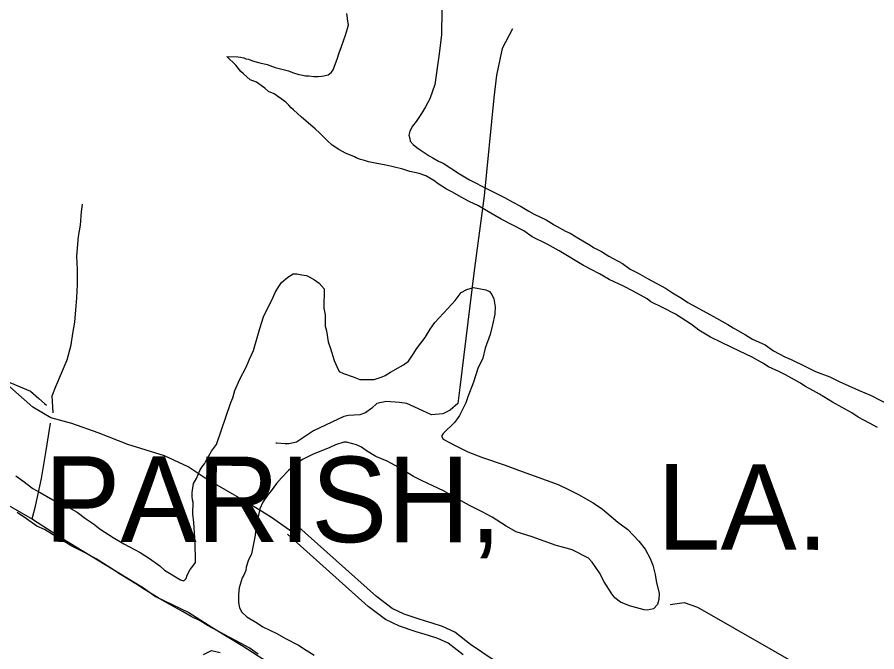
# Model space of a CAD drawing. Extents: x 3263578 to 3301413, y 764927 to 798602.
# Drawn here: x 3273446 to 3275456, y 781990 to 783474 of the extents above; entities that cross this region are included whole.
import ezdxf

# ---------------------------------------------------------------- set-up
doc = ezdxf.new("R2010")
doc.units = 0
for name, color, linetype in [('V-ROAD-CNTR', 7, 'Continuous'), ('V-SITE-VEGE', 7, 'Continuous'), ('V-TOPO-GNAM-IDEN', 7, 'Continuous'), ('V-TOPO-SHOR', 7, 'Continuous')]:
    doc.layers.add(name, color=color, linetype=linetype)

msp = doc.modelspace()

# ---------------------------------------------------------------- linework, layer by layer
at = {"layer": 'V-ROAD-CNTR'}
for points in [[(3273887.3, 782394.1), (3273845.6, 782422.1), (3273790.5, 782448.5), (3273704.1, 782475), (3273634.8, 782502), (3273573.5, 782523.4), (3273524.5, 782537.4), (3273481.9, 782562.3), (3273428.5, 782609.9), (3273383.6, 782656.6), (3273344.9, 782694.2), (3273323.2, 782713.3), (3273309.1, 782720.4), (3273280.1, 782723.2), (3273202.1, 782723.7), (3273111.2, 782721.1), (3273040.2, 782722.2), (3272981.6, 782727.4), (3272962.7, 782725.9), (3272948.4, 782716.1), (3272919.2, 782689.5), (3272871.3, 782638.4)], [(3274085.2, 782271.8), (3274082.6, 782274.4), (3274038.3, 782305.8), (3273979.7, 782341.5), (3273887.3, 782394.1)], [(3274635.9, 781918.3), (3274506, 782007.1), (3274469.3, 782035.4), (3274440.3, 782048.9), (3274416.2, 782056.4), (3274388.2, 782065), (3274350.9, 782077.7), (3274322.3, 782091), (3274285.7, 782118.9), (3274097.5, 782287.6)], [(3274488.4, 781982.9), (3274453.6, 782009.6), (3274429.4, 782020.9), (3274407.4, 782027.8), (3274379, 782036.5), (3274339.7, 782049.8), (3274306.7, 782065.2), (3274266.6, 782095.7), (3274077.5, 782265.2)]]:
    msp.add_lwpolyline(points, dxfattribs=at)
at = {"layer": 'V-SITE-VEGE'}
for points in [[(3274033.6, 783300.5), (3274024.8, 783308.4), (3274005, 783322.1), (3273990.7, 783327.8), (3273975.3, 783341.4), (3273968.7, 783347.1), (3273956.8, 783361.7), (3273936, 783382.1), (3273961.5, 783381.6), (3273968.2, 783380.4), (3273975.9, 783379.2), (3273980.3, 783376.9), (3273987, 783375.7), (3273995.8, 783372.2), (3274013.5, 783367.5), (3274030.1, 783363.9), (3274048.9, 783356.9), (3274061.1, 783353.4), (3274079.9, 783348.6), (3274089.8, 783345.1), (3274104.2, 783340.5), (3274109.7, 783339.3), (3274119.7, 783336.9), (3274127.5, 783336.8), (3274139.7, 783335.5), (3274149.7, 783335.3), (3274157.5, 783336.3), (3274163, 783337.3), (3274173.1, 783339.4), (3274176.4, 783341.5), (3274181, 783345.9), (3274184.4, 783351.4), (3274190.2, 783365.8), (3274193.7, 783375.7), (3274198.4, 783391.2), (3274204.1, 783405.5), (3274209.9, 783421), (3274213.5, 783432.1), (3274218.1, 783447.5), (3274220.5, 783456.4), (3274218.5, 783469.7), (3274218.5, 783472), (3274216.5, 783483.1)], [(3274438.8, 783490.7), (3274437.9, 783434), (3274435.3, 783407.4), (3274431.6, 783383), (3274422.7, 783316.5), (3274411.1, 783283.3), (3274400.8, 783264.6), (3274391.6, 783249.2), (3274379.1, 783230.5), (3274370, 783219.5), (3274364.3, 783207.4), (3274361.9, 783198.5), (3274364, 783190.7)], [(3275457.7, 782514.3), (3275438.9, 782524.6), (3275412.5, 782538.3), (3275398.2, 782548.5), (3275375.1, 782561.1), (3275353, 782573.7), (3275322.2, 782592), (3275307.9, 782600), (3275288.1, 782611.4), (3275278.2, 782618.3), (3275243, 782637.7), (3275227.5, 782645.7), (3275203.3, 782656.1), (3275190.1, 782665.2), (3275164.7, 782679), (3275135, 782692.8), (3275093.1, 782713.5), (3275067.7, 782726.1), (3275040.2, 782742.1), (3275022.6, 782755.7), (3274985.2, 782779.6), (3274956.6, 782794.5), (3274927.9, 782808.3), (3274919.1, 782815.1), (3274886.1, 782833.4), (3274864, 782844.9), (3274829.9, 782861), (3274807.8, 782873.6), (3274770.4, 782893.1), (3274713.1, 782927.3), (3274685.6, 782943.3), (3274650.3, 782960.6), (3274630.6, 782974.2), (3274577.7, 783001.7), (3274547.9, 783018.9), (3274524.8, 783032.6), (3274502.8, 783042.9), (3274484, 783053.2), (3274464.2, 783064.7), (3274449.9, 783071.6), (3274430.1, 783084.1), (3274420.2, 783092), (3274401.5, 783103.5), (3274386, 783108.2), (3274363.9, 783113), (3274347.3, 783118.8), (3274321.9, 783124.7), (3274307.5, 783128.3), (3274283.1, 783133.1), (3274267.6, 783135.6), (3274257.6, 783139.1), (3274248.8, 783141.5), (3274238.8, 783145), (3274234.4, 783147.3), (3274213.5, 783156.5), (3274198, 783164.5), (3274182.7, 783174.8), (3274170.6, 783186.1), (3274153.1, 783203), (3274142.2, 783213.2), (3274110.4, 783240.4), (3274091.8, 783257.3), (3274086.3, 783261.9), (3274080.8, 783268.6), (3274074.3, 783275.4), (3274057.8, 783286.8), (3274046.8, 783294.7), (3274033.6, 783300.5)], [(3274364, 783190.7), (3274365, 783184), (3274371.6, 783176.2), (3274380.4, 783169.4), (3274388, 783163.7), (3274408.9, 783150), (3274417.7, 783145.4), (3274431, 783137.4), (3274442, 783132.8), (3274480.5, 783107.7), (3274503.6, 783094), (3274517.9, 783087.1), (3274532.2, 783079.1), (3274547.7, 783071.1), (3274585.2, 783052.7), (3274605, 783041.3), (3274622.6, 783032.1), (3274642.4, 783020.7), (3274654.5, 783013.8), (3274683.2, 783000), (3274701.9, 782988.6), (3274728.3, 782973.8), (3274739.4, 782969.1), (3274759.2, 782956.6), (3274782.3, 782942.9), (3274795.5, 782934.9), (3274812, 782925.8), (3274829.6, 782915.5), (3274861.6, 782898.3), (3274879.1, 782884.7), (3274897.9, 782875.5), (3274919.9, 782862.9), (3274961.8, 782840), (3274978.3, 782829.7), (3274999.2, 782817.2), (3275014.6, 782806.9), (3275067.4, 782778.3), (3275108.2, 782755.4), (3275120.3, 782747.5), (3275148.9, 782731.4), (3275165.4, 782721.2), (3275195.2, 782707.4), (3275215, 782693.7), (3275241.4, 782680), (3275255.8, 782673.1), (3275289.9, 782657), (3275313.1, 782645.5), (3275346.2, 782632.7), (3275368.3, 782622.4), (3275413.5, 782601.6), (3275443.3, 782588.9), (3275485.2, 782567.2)], [(3273911.4, 782474.6), (3273945.2, 782573), (3273949.8, 782584), (3273954.5, 782600.6), (3273966.1, 782627.1), (3273981, 782655.8), (3273989.1, 782674.5), (3273998.3, 782694.4), (3274013.5, 782746.3), (3274021.8, 782772.9), (3274028.7, 782788.3), (3274036.7, 782802.6), (3274044.7, 782819.2), (3274049.3, 782830.2), (3274057.3, 782844.5), (3274064.2, 782853.3), (3274078.8, 782866.4), (3274091.2, 782874), (3274100, 782873.8), (3274111.1, 782871.4), (3274122.2, 782870.2), (3274128.8, 782866.7), (3274140.9, 782859.9), (3274151.9, 782851.9), (3274163.9, 782838.4), (3274163.2, 782793.9), (3274166.3, 782778.3), (3274165.9, 782751.7), (3274169, 782740.5), (3274173.1, 782714.9), (3274178.4, 782699.3), (3274186.8, 782671.3), (3274193.2, 782656.8), (3274198.6, 782645.6), (3274208.5, 782641), (3274231.7, 782632.8), (3274247.2, 782627), (3274280.5, 782626.5), (3274299.5, 782632.9), (3274306.2, 782636.1), (3274318.6, 782643.7), (3274329.8, 782650.2), (3274348.9, 782661), (3274361.2, 782669.6), (3274373.7, 782688.3), (3274379.5, 782698.2), (3274391.9, 782714.7), (3274399.9, 782724.6), (3274411.3, 782744.4), (3274422.7, 782759.8), (3274453.2, 782792.6), (3274470.2, 782811.2), (3274483.8, 782829.9), (3274497.2, 782837.5), (3274512.9, 782841.7), (3274541.7, 782836.8), (3274550.5, 782832.2), (3274555.9, 782825.4), (3274560.2, 782815.3), (3274563.3, 782796.4), (3274563, 782779.7), (3274557, 782754.3), (3274552.2, 782732.1), (3274540.6, 782700.1), (3274534.7, 782676.9), (3274523.2, 782652.6), (3274512.7, 782620.5), (3274499.9, 782586.3), (3274495.2, 782571.9), (3274480.3, 782542.2), (3274468.9, 782526.8), (3274441.8, 782500.6), (3274438.4, 782494), (3274441.6, 782487.2), (3274470.3, 782472.3), (3274500, 782457.4), (3274534.3, 782444.6), (3274587.3, 782426), (3274618.2, 782414.4), (3274654.7, 782401.6), (3274711, 782380.7), (3274735.3, 782369.2), (3274758.4, 782357.7), (3274792.6, 782338.3), (3274814.6, 782323.5)], [(3273442.4, 782401.1), (3273458.9, 782389.7), (3273482, 782371.5), (3273499.6, 782362.4), (3273529.3, 782345.2), (3273552.5, 782334.8), (3273585.5, 782316.5), (3273605.3, 782301.8), (3273624, 782289.2), (3273639.3, 782276.8), (3273670.1, 782257.4), (3273695.4, 782242.5), (3273732.9, 782221.9), (3273754.9, 782208.3), (3273779.1, 782191.2), (3273790, 782181), (3273827.4, 782158.2), (3273835.2, 782155.9), (3273840.8, 782161.3), (3273843.2, 782169.1), (3273850, 782182.3), (3273856.8, 782189.9), (3273862.5, 782198.7), (3273862.8, 782213.2), (3273861.2, 782256.5), (3273858.5, 782292.1), (3273856.6, 782312.2), (3273857, 782340), (3273856, 782345.5), (3273855, 782353.3), (3273855.2, 782362.2), (3273857.7, 782383.3), (3273864.6, 782395.4), (3273872.7, 782414.1), (3273877.2, 782421.9), (3273884, 782429.5), (3273887.5, 782437.2), (3273900, 782459.3), (3273911.4, 782474.6)], [(3274814.6, 782323.5), (3274850.7, 782292.9), (3274873.8, 782275.8), (3274900, 782248.8), (3274914.2, 782229.6), (3274926.1, 782208.3), (3274932.5, 782192.7), (3274937.7, 782170.4), (3274940.7, 782151.4), (3274947, 782126.9), (3274946.7, 782112.4), (3274943.2, 782100.3), (3274934.2, 782090.4), (3274919.7, 782087.3), (3274911.9, 782087.5), (3274877.6, 782096.9), (3274856.6, 782106.1), (3274843.5, 782116.3), (3274836.9, 782125.3), (3274818.5, 782153.4), (3274807.7, 782174.7), (3274790.4, 782199.4), (3274781.6, 782208.4), (3274744.1, 782227.9), (3274724.2, 782233.8), (3274706.5, 782238.5), (3274650.2, 782258.3), (3274612.6, 782270), (3274589.5, 782283.7), (3274556.5, 782304.3), (3274533.3, 782316.9), (3274503.6, 782331.8), (3274477.1, 782346.7), (3274443, 782366.1), (3274417.6, 782377.6), (3274391.2, 782390.3), (3274372.4, 782399.5), (3274338.3, 782421.1), (3274310.8, 782436), (3274284.3, 782446.4), (3274262.3, 782460.1), (3274251.3, 782468.1), (3274239.2, 782473.8), (3274215.9, 782479.8), (3274209.3, 782479.9), (3274190.3, 782473.5), (3274175.7, 782467.1), (3274153.4, 782458.5), (3274136.6, 782451), (3274114.2, 782440.3), (3274101.8, 782432.7), (3274080.4, 782414.1), (3274063.5, 782396.6), (3274052.2, 782383.5), (3274039.7, 782365.9), (3274031.7, 782357.1), (3274020.4, 782339.6), (3274013.4, 782324.1), (3274005.1, 782287.6), (3274001.3, 782257.6), (3273994, 782218.9), (3273985.9, 782202.3), (3273981.2, 782188), (3273980, 782180.2), (3273975.4, 782169.2), (3273972, 782162.5), (3273964.9, 782139.3), (3273963.6, 782124.9), (3273963.2, 782104.9), (3273965.3, 782092.7), (3273970.7, 782082.6), (3273982.7, 782071.3), (3274008, 782056.4), (3274020.1, 782048.4), (3274053.2, 782032.3), (3274073, 782020.9), (3274103.9, 782004.9), (3274121.5, 781993.5), (3274140.2, 781982.1)], [(3274009.1, 781984.2), (3273988.2, 781998.9), (3273969.5, 782009.2), (3273929.8, 782029.9), (3273924.3, 782033.3), (3273892.4, 782050.5), (3273873.7, 782061.9), (3273852.7, 782072.2), (3273834, 782083.6), (3273795.5, 782104.3), (3273775.6, 782115.7), (3273743.7, 782135.1), (3273722.8, 782148.8), (3273687.6, 782170.4), (3273664.5, 782185.3), (3273630.4, 782206.9), (3273606.2, 782220.6), (3273573.1, 782236.7), (3273555.5, 782248.1), (3273525.8, 782265.3), (3273509.3, 782275.5), (3273491.7, 782283.6), (3273467.5, 782300.6), (3273445.5, 782315.4)]]:
    msp.add_lwpolyline(points, dxfattribs=at)
at = {"layer": 'V-TOPO-SHOR'}
for points in [[(3274604.4, 783446.9), (3274580.1, 783400.6), (3274566.9, 783338.8), (3274560.3, 783285.8), (3274538.2, 783056.3), (3274513.9, 782875.3), (3274480.8, 782608.3), (3274476.3, 782570.8), (3274458.7, 782555.3), (3274441, 782546.5), (3274414.5, 782544.3), (3274394.7, 782553.1), (3274357.2, 782570.8), (3274339.5, 782573), (3274308.6, 782575.2), (3274286.5, 782570.8), (3274275.5, 782559.8), (3274260.1, 782548.7), (3274246.8, 782544.3), (3274220.3, 782542.1), (3274209.3, 782539.9), (3274138.7, 782506.8), (3274098.9, 782480.3), (3274081.3, 782475.9), (3274072.5, 782475.9), (3274052.6, 782478.1), (3274050.4, 782478.1)], [(3273529.6, 782548.8), (3273527.4, 782588.5), (3273536.2, 782610.6), (3273549.4, 782641.5), (3273562.7, 782672.4), (3273571.5, 782707.7), (3273575.9, 782734.2), (3273580.4, 782760.6), (3273582.6, 782789.3), (3273584.8, 782818), (3273587, 782848.9), (3273587, 782884.2), (3273584.8, 782915.1), (3273589.2, 782961.5), (3273593.6, 782988), (3273595.8, 783018.9), (3273598, 783036.5)], [(3273226.5, 782709.3), (3273269.2, 782716.5), (3273286.8, 782716.5), (3273317.7, 782705.5), (3273339.8, 782690), (3273372.9, 782661.4), (3273399.4, 782637.1), (3273428.1, 782619.4), (3273476.6, 782599.6), (3273496.5, 782581.9), (3273509.7, 782570.9), (3273514.1, 782566.4)], [(3273502.3, 782394.8), (3273513.6, 782460.9), (3273523.3, 782524.9)], [(3273310.6, 782401.3), (3273383.2, 782356.1), (3273481, 782299.8), (3273551.9, 782255.1), (3273633.8, 782204.6), (3273741.1, 782139.1), (3273769, 782119.4), (3273847, 782081.6), (3273900.5, 782047.1), (3273933.1, 782027.7), (3273974.1, 782003.2), (3274031.4, 781965.9)], [(3273480.4, 782300.4), (3273488.5, 782330.1), (3273502.3, 782394.8)], [(3274972.8, 782100.7), (3275005.9, 782105.1), (3275036.8, 782094), (3275299.4, 781943.9), (3275471.6, 781855.7), (3275573.1, 781809.3), (3275630.5, 781780.6), (3275681.2, 781758.5), (3275718.7, 781740.9), (3275734.2, 781736.5), (3275747.4, 781734.3), (3275780.5, 781716.6)], [(3273881.5, 781983.7), (3273900.2, 781992.6)], [(3273900.2, 781992.6), (3273920, 781988.1)]]:
    msp.add_lwpolyline(points, dxfattribs=at)

# ---------------------------------------------------------------- texts
at = {"layer": 'V-TOPO-GNAM-IDEN'}
for s, p in [('PARISH,', (3273508.7, 782247)), ('LA.', (3274942, 782228.7))]:
    msp.add_text(s, height=200, rotation=359.9292, dxfattribs=at).set_placement(p)

doc.saveas('drawing.dxf')
